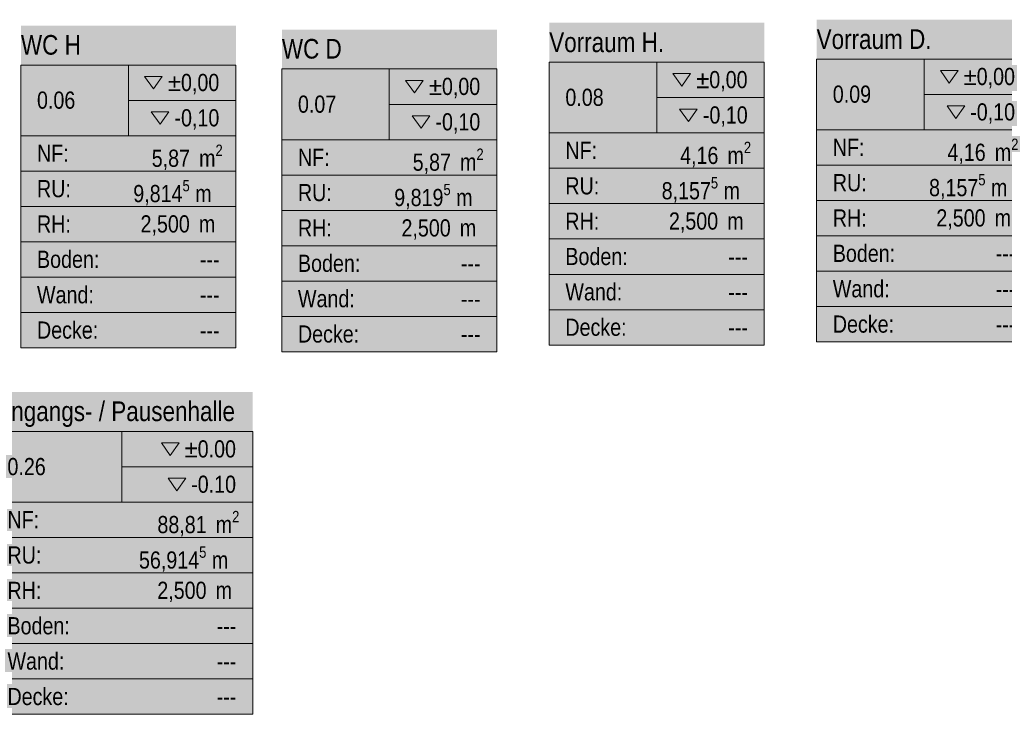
# Model space of a CAD drawing. Header units: metres. Extents: x -89 to 754, y -195 to 69.
# Tile 297 of 327: x 31 to 41, y 62 to 69. Entities that reach past the tile are written whole.
import ezdxf
from ezdxf.enums import TextEntityAlignment as Align

# ---------------------------------------------------------------- set-up
doc = ezdxf.new("R2010")
doc.units = ezdxf.units.M
doc.header["$MEASUREMENT"] = 0
doc.layers.add('80 Raum', color=7, linetype='Continuous')
doc.styles.add('ERSTELLTER_STIL_2', font='ARIALN.TTF')
doc.styles.add('ERSTELLTER_STIL_3', font='ARIALN.TTF')

# ---------------------------------------------------------------- blocks, each defined once
blk = doc.blocks.new('Vorraum D._0.09_14_1', base_point=(39.952, 67.339))
at = {"layer": '80 Raum', "linetype": 'Continuous', "lineweight": 0, "true_color": 0x2a303f}
blk.add_hatch(color=169, dxfattribs=at).paths.add_polyline_path([(38.856, 65.697), (41.048, 65.697), (41.048, 68.981), (38.856, 68.981)])
at = {"layer": '80 Raum', "linetype": 'Continuous', "lineweight": 0, "true_color": 0x000000}
blk.add_hatch(color=18, dxfattribs=at).paths.add_polyline_path([(40.185, 68.103), (40.275, 67.976), (40.365, 68.103)])
at = {"layer": '80 Raum', "color": 7, "linetype": 'Continuous', "lineweight": 9}
for p, q in [((41.048, 68.58), (38.856, 68.58)), ((38.856, 68.58), (38.856, 65.697)), ((38.856, 68.58), (41.048, 68.58)), ((38.856, 67.859), (38.856, 68.58)), ((39.952, 68.58), (39.952, 67.859)), ((41.048, 65.697), (41.048, 68.58)), ((41.048, 68.58), (41.048, 67.859)), ((39.952, 68.22), (41.048, 68.22)), ((41.048, 67.859), (38.856, 67.859)), ((38.856, 67.859), (41.048, 67.859)), ((38.856, 67.499), (38.856, 67.859)), ((41.048, 67.859), (41.048, 67.499)), ((41.048, 67.499), (38.856, 67.499)), ((38.856, 67.499), (41.048, 67.499)), ((38.856, 67.139), (38.856, 67.499)), ((41.048, 67.499), (41.048, 67.139)), ((41.048, 67.139), (38.856, 67.139)), ((38.856, 67.139), (41.048, 67.139)), ((38.856, 66.778), (38.856, 67.139)), ((41.048, 67.139), (41.048, 66.778)), ((41.048, 66.778), (38.856, 66.778)), ((38.856, 66.778), (41.048, 66.778)), ((38.856, 66.418), (38.856, 66.778)), ((41.048, 66.778), (41.048, 66.418)), ((41.048, 66.418), (38.856, 66.418)), ((38.856, 66.418), (41.048, 66.418)), ((38.856, 66.058), (38.856, 66.418)), ((41.048, 66.418), (41.048, 66.058)), ((41.048, 66.058), (38.856, 66.058)), ((38.856, 66.058), (41.048, 66.058)), ((38.856, 65.697), (38.856, 66.058)), ((41.048, 66.058), (41.048, 65.697)), ((38.856, 65.697), (41.048, 65.697)), ((41.048, 65.697), (38.856, 65.697))]:
    blk.add_line(p, q, dxfattribs=at)
at = {"layer": '80 Raum', "color": 7, "linetype": 'Continuous', "lineweight": 13, "flags": 128}
for points in [[(40.117, 68.463), (40.207, 68.336), (40.297, 68.463)], [(40.185, 68.103), (40.275, 67.976), (40.365, 68.103)]]:
    blk.add_lwpolyline(points, close=True, dxfattribs=at)
at = {"layer": '80 Raum', "color": 7, "lineweight": 9, "char_height": 0.175, "attachment_point": 1, "style": 'ERSTELLTER_STIL_3'}
for s, insert in [('\\A1;{\\pql;\\pt0,0.05;\\fArial Narrow|b0|i0|c0|p0;\\W1.000000;±0,00\\fArial Narrow|b0|i0|c0|p0;\\W1.000000;\\A1{\\H.66x;\\S^  ;}\\fArial Narrow|b0|i0|c0|p0;\\W1.000000;\\fArial Narrow|b0|i0|c0|p0;\\W1.000000;\\A1{\\H.66x;\\S^  ;}}', (40.353, 68.49)), ('\\A1;{\\pql;\\pt0,0.05;\\fArial Narrow|b0|i0|c0|p0;\\W1.000000;-0,10\\fArial Narrow|b0|i0|c0|p0;\\W1.000000;\\A1{\\H.66x;\\S^  ;}\\fArial Narrow|b0|i0|c0|p0;\\W1.000000;\\fArial Narrow|b0|i0|c0|p0;\\W1.000000;\\A1{\\H.66x;\\S^  ;}}', (40.421, 68.129)), ('\\A1;{\\pql;\\pt0,0.05;\\fArial Narrow|b0|i0|c0|p0;\\W1.000000;4,16\\fArial Narrow|b0|i0|c0|p0;\\W1.000000;\\A1{\\H.66x;\\S^  ;}\\fArial Narrow|b0|i0|c0|p0;\\W1.000000; m\\fArial Narrow|b0|i0|c0|p0;\\W1.000000;\\A1{\\H.66x;\\S2^  ;}}', (40.189, 67.769)), ('\\A1;{\\pql;\\pt0,0.05;\\fArial Narrow|b0|i0|c0|p0;\\W1.000000;8,157\\fArial Narrow|b0|i0|c0|p0;\\W1.000000;\\A1{\\H.66x;\\S5^  ;}\\fArial Narrow|b0|i0|c0|p0;\\W1.000000; m\\fArial Narrow|b0|i0|c0|p0;\\W1.000000;\\A1{\\H.66x;\\S^  ;}}', (40.002, 67.409)), ('\\A1;{\\pql;\\pt0,0.05;\\fArial Narrow|b0|i0|c0|p0;\\W1.000000;2,500\\fArial Narrow|b0|i0|c0|p0;\\W1.000000;\\A1{\\H.66x;\\S^  ;}\\fArial Narrow|b0|i0|c0|p0;\\W1.000000; m\\fArial Narrow|b0|i0|c0|p0;\\W1.000000;\\A1{\\H.66x;\\S^  ;}}', (40.076, 67.049))]:
    blk.add_mtext(s, dxfattribs=dict(at, insert=insert))
at = {"layer": '80 Raum', "color": 7, "lineweight": 9}
for tag, height, style, p in [('DUMMY_850', 0.2, 'ERSTELLTER_STIL_2', (40.883, 68.945)), ('ROOM_NAME', 0.2, 'ERSTELLTER_STIL_2', (38.856, 68.883)), ('ROOM_NUMBER', 0.175, 'ERSTELLTER_STIL_3', (39.021, 68.31)), ('measuredNetAreaCode', 0.175, 'ERSTELLTER_STIL_3', (39.021, 67.768)), ('perimeterCode', 0.175, 'ERSTELLTER_STIL_3', (39.021, 67.408)), ('ceilingHeightCode', 0.175, 'ERSTELLTER_STIL_3', (39.021, 67.048)), ('measuredAreaCode', 0.175, 'ERSTELLTER_STIL_3', (39.021, 66.688)), ('DUMMY_851_0', 0.175, 'ERSTELLTER_STIL_3', (40.681, 66.686)), ('DUMMY_852', 0.175, 'ERSTELLTER_STIL_3', (39.021, 66.327)), ('DUMMY_851_1', 0.175, 'ERSTELLTER_STIL_3', (40.681, 66.325)), ('DUMMY_853', 0.175, 'ERSTELLTER_STIL_3', (39.021, 65.967)), ('DUMMY_851_2', 0.175, 'ERSTELLTER_STIL_3', (40.681, 65.965))]:
    blk.add_attdef(tag, text='', height=height, dxfattribs=dict(at, style=style)).set_placement(p, align=Align.TOP_LEFT)
blk = doc.blocks.new('Vorraum H._0.08_15_1', base_point=(37.227, 67.308))
at = {"layer": '80 Raum', "linetype": 'Continuous', "lineweight": 0, "true_color": 0x2a303f}
blk.add_hatch(color=169, dxfattribs=at).paths.add_polyline_path([(36.131, 65.666), (38.323, 65.666), (38.323, 68.95), (36.131, 68.95)])
at = {"layer": '80 Raum', "linetype": 'Continuous', "lineweight": 0, "true_color": 0x000000}
blk.add_hatch(color=18, dxfattribs=at).paths.add_polyline_path([(37.46, 68.071), (37.55, 67.944), (37.64, 68.071)])
at = {"layer": '80 Raum', "color": 7, "linetype": 'Continuous', "lineweight": 9}
for p, q in [((38.323, 68.548), (36.131, 68.548)), ((36.131, 68.548), (36.131, 65.666)), ((36.131, 68.548), (38.323, 68.548)), ((36.131, 67.828), (36.131, 68.548)), ((37.227, 68.548), (37.227, 67.828)), ((38.323, 65.666), (38.323, 68.548)), ((38.323, 68.548), (38.323, 67.828)), ((37.227, 68.188), (38.323, 68.188)), ((38.323, 67.828), (36.131, 67.828)), ((36.131, 67.828), (38.323, 67.828)), ((36.131, 67.467), (36.131, 67.828)), ((38.323, 67.828), (38.323, 67.467)), ((38.323, 67.467), (36.131, 67.467)), ((36.131, 67.467), (38.323, 67.467)), ((36.131, 67.107), (36.131, 67.467)), ((38.323, 67.467), (38.323, 67.107)), ((38.323, 67.107), (36.131, 67.107)), ((36.131, 67.107), (38.323, 67.107)), ((36.131, 66.747), (36.131, 67.107)), ((38.323, 67.107), (38.323, 66.747)), ((38.323, 66.747), (36.131, 66.747)), ((36.131, 66.747), (38.323, 66.747)), ((36.131, 66.386), (36.131, 66.747)), ((38.323, 66.747), (38.323, 66.386)), ((38.323, 66.386), (36.131, 66.386)), ((36.131, 66.386), (38.323, 66.386)), ((36.131, 66.026), (36.131, 66.386)), ((38.323, 66.386), (38.323, 66.026)), ((38.323, 66.026), (36.131, 66.026)), ((36.131, 66.026), (38.323, 66.026)), ((36.131, 65.666), (36.131, 66.026)), ((38.323, 66.026), (38.323, 65.666)), ((36.131, 65.666), (38.323, 65.666)), ((38.323, 65.666), (36.131, 65.666))]:
    blk.add_line(p, q, dxfattribs=at)
at = {"layer": '80 Raum', "color": 7, "linetype": 'Continuous', "lineweight": 13, "flags": 128}
for points in [[(37.392, 68.432), (37.482, 68.304), (37.572, 68.432)], [(37.46, 68.071), (37.55, 67.944), (37.64, 68.071)]]:
    blk.add_lwpolyline(points, close=True, dxfattribs=at)
at = {"layer": '80 Raum', "color": 7, "lineweight": 9, "char_height": 0.175, "attachment_point": 1, "style": 'ERSTELLTER_STIL_3'}
for s, insert in [('\\A1;{\\pql;\\pt0,0.05;\\fArial Narrow|b0|i0|c0|p0;\\W1.000000;±0,00\\fArial Narrow|b0|i0|c0|p0;\\W1.000000;\\A1{\\H.66x;\\S^  ;}\\fArial Narrow|b0|i0|c0|p0;\\W1.000000;\\fArial Narrow|b0|i0|c0|p0;\\W1.000000;\\A1{\\H.66x;\\S^  ;}}', (37.628, 68.458)), ('\\A1;{\\pql;\\pt0,0.05;\\fArial Narrow|b0|i0|c0|p0;\\W1.000000;-0,10\\fArial Narrow|b0|i0|c0|p0;\\W1.000000;\\A1{\\H.66x;\\S^  ;}\\fArial Narrow|b0|i0|c0|p0;\\W1.000000;\\fArial Narrow|b0|i0|c0|p0;\\W1.000000;\\A1{\\H.66x;\\S^  ;}}', (37.697, 68.098)), ('\\A1;{\\pql;\\pt0,0.05;\\fArial Narrow|b0|i0|c0|p0;\\W1.000000;4,16\\fArial Narrow|b0|i0|c0|p0;\\W1.000000;\\A1{\\H.66x;\\S^  ;}\\fArial Narrow|b0|i0|c0|p0;\\W1.000000; m\\fArial Narrow|b0|i0|c0|p0;\\W1.000000;\\A1{\\H.66x;\\S2^  ;}}', (37.465, 67.737)), ('\\A1;{\\pql;\\pt0,0.05;\\fArial Narrow|b0|i0|c0|p0;\\W1.000000;8,157\\fArial Narrow|b0|i0|c0|p0;\\W1.000000;\\A1{\\H.66x;\\S5^  ;}\\fArial Narrow|b0|i0|c0|p0;\\W1.000000; m\\fArial Narrow|b0|i0|c0|p0;\\W1.000000;\\A1{\\H.66x;\\S^  ;}}', (37.277, 67.377)), ('\\A1;{\\pql;\\pt0,0.05;\\fArial Narrow|b0|i0|c0|p0;\\W1.000000;2,500\\fArial Narrow|b0|i0|c0|p0;\\W1.000000;\\A1{\\H.66x;\\S^  ;}\\fArial Narrow|b0|i0|c0|p0;\\W1.000000; m\\fArial Narrow|b0|i0|c0|p0;\\W1.000000;\\A1{\\H.66x;\\S^  ;}}', (37.351, 67.017))]:
    blk.add_mtext(s, dxfattribs=dict(at, insert=insert))
at = {"layer": '80 Raum', "color": 7, "lineweight": 9}
for tag, height, style, p in [('ROOM_NAME', 0.2, 'ERSTELLTER_STIL_2', (36.131, 68.851)), ('DUMMY_850', 0.2, 'ERSTELLTER_STIL_2', (38.158, 68.914)), ('ROOM_NUMBER', 0.175, 'ERSTELLTER_STIL_3', (36.296, 68.278)), ('measuredNetAreaCode', 0.175, 'ERSTELLTER_STIL_3', (36.296, 67.737)), ('perimeterCode', 0.175, 'ERSTELLTER_STIL_3', (36.296, 67.376)), ('ceilingHeightCode', 0.175, 'ERSTELLTER_STIL_3', (36.296, 67.016)), ('measuredAreaCode', 0.175, 'ERSTELLTER_STIL_3', (36.296, 66.656)), ('DUMMY_851_0', 0.175, 'ERSTELLTER_STIL_3', (37.956, 66.654)), ('DUMMY_852', 0.175, 'ERSTELLTER_STIL_3', (36.296, 66.296)), ('DUMMY_851_1', 0.175, 'ERSTELLTER_STIL_3', (37.956, 66.294)), ('DUMMY_853', 0.175, 'ERSTELLTER_STIL_3', (36.296, 65.935)), ('DUMMY_851_2', 0.175, 'ERSTELLTER_STIL_3', (37.956, 65.933))]:
    blk.add_attdef(tag, text='', height=height, dxfattribs=dict(at, style=style)).set_placement(p, align=Align.TOP_LEFT)
blk = doc.blocks.new('WC H_0.06_16_1', base_point=(31.844, 67.279))
at = {"layer": '80 Raum', "linetype": 'Continuous', "lineweight": 0, "true_color": 0x2a303f}
blk.add_hatch(color=169, dxfattribs=at).paths.add_polyline_path([(30.748, 65.637), (32.939, 65.637), (32.939, 68.92), (30.748, 68.92)])
at = {"layer": '80 Raum', "linetype": 'Continuous', "lineweight": 0, "true_color": 0x000000}
blk.add_hatch(color=18, dxfattribs=at).paths.add_polyline_path([(32.076, 68.042), (32.167, 67.915), (32.257, 68.042)])
at = {"layer": '80 Raum', "color": 7, "linetype": 'Continuous', "lineweight": 9}
for p, q in [((32.939, 68.519), (30.748, 68.519)), ((30.748, 68.519), (30.748, 65.637)), ((30.748, 68.519), (32.939, 68.519)), ((30.748, 67.798), (30.748, 68.519)), ((31.844, 68.519), (31.844, 67.798)), ((32.939, 65.637), (32.939, 68.519)), ((32.939, 68.519), (32.939, 67.798)), ((31.844, 68.159), (32.939, 68.159)), ((32.939, 67.798), (30.748, 67.798)), ((30.748, 67.798), (32.939, 67.798)), ((30.748, 67.438), (30.748, 67.798)), ((32.939, 67.798), (32.939, 67.438)), ((32.939, 67.438), (30.748, 67.438)), ((30.748, 67.438), (32.939, 67.438)), ((30.748, 67.078), (30.748, 67.438)), ((32.939, 67.438), (32.939, 67.078)), ((32.939, 67.078), (30.748, 67.078)), ((30.748, 67.078), (32.939, 67.078)), ((30.748, 66.718), (30.748, 67.078)), ((32.939, 67.078), (32.939, 66.718)), ((32.939, 66.718), (30.748, 66.718)), ((30.748, 66.718), (32.939, 66.718)), ((30.748, 66.357), (30.748, 66.718)), ((32.939, 66.718), (32.939, 66.357)), ((32.939, 66.357), (30.748, 66.357)), ((30.748, 66.357), (32.939, 66.357)), ((30.748, 65.997), (30.748, 66.357)), ((32.939, 66.357), (32.939, 65.997)), ((32.939, 65.997), (30.748, 65.997)), ((30.748, 65.997), (32.939, 65.997)), ((30.748, 65.637), (30.748, 65.997)), ((32.939, 65.997), (32.939, 65.637)), ((30.748, 65.637), (32.939, 65.637)), ((32.939, 65.637), (30.748, 65.637))]:
    blk.add_line(p, q, dxfattribs=at)
at = {"layer": '80 Raum', "color": 7, "linetype": 'Continuous', "lineweight": 13, "flags": 128}
for points in [[(32.008, 68.403), (32.098, 68.275), (32.188, 68.403)], [(32.076, 68.042), (32.167, 67.915), (32.257, 68.042)]]:
    blk.add_lwpolyline(points, close=True, dxfattribs=at)
at = {"layer": '80 Raum', "color": 7, "lineweight": 9, "char_height": 0.175, "attachment_point": 1, "style": 'ERSTELLTER_STIL_3'}
for s, insert in [('\\A1;{\\pql;\\pt0,0.05;\\fArial Narrow|b0|i0|c0|p0;\\W1.000000;±0,00\\fArial Narrow|b0|i0|c0|p0;\\W1.000000;\\A1{\\H.66x;\\S^  ;}\\fArial Narrow|b0|i0|c0|p0;\\W1.000000;\\fArial Narrow|b0|i0|c0|p0;\\W1.000000;\\A1{\\H.66x;\\S^  ;}}', (32.245, 68.429)), ('\\A1;{\\pql;\\pt0,0.05;\\fArial Narrow|b0|i0|c0|p0;\\W1.000000;-0,10\\fArial Narrow|b0|i0|c0|p0;\\W1.000000;\\A1{\\H.66x;\\S^  ;}\\fArial Narrow|b0|i0|c0|p0;\\W1.000000;\\fArial Narrow|b0|i0|c0|p0;\\W1.000000;\\A1{\\H.66x;\\S^  ;}}', (32.313, 68.069)), ('\\A1;{\\pql;\\pt0,0.05;\\fArial Narrow|b0|i0|c0|p0;\\W1.000000;5,87\\fArial Narrow|b0|i0|c0|p0;\\W1.000000;\\A1{\\H.66x;\\S^  ;}\\fArial Narrow|b0|i0|c0|p0;\\W1.000000; m\\fArial Narrow|b0|i0|c0|p0;\\W1.000000;\\A1{\\H.66x;\\S2^  ;}}', (32.081, 67.708)), ('\\A1;{\\pql;\\pt0,0.05;\\fArial Narrow|b0|i0|c0|p0;\\W1.000000;9,814\\fArial Narrow|b0|i0|c0|p0;\\W1.000000;\\A1{\\H.66x;\\S5^  ;}\\fArial Narrow|b0|i0|c0|p0;\\W1.000000; m\\fArial Narrow|b0|i0|c0|p0;\\W1.000000;\\A1{\\H.66x;\\S^  ;}}', (31.893, 67.348)), ('\\A1;{\\pql;\\pt0,0.05;\\fArial Narrow|b0|i0|c0|p0;\\W1.000000;2,500\\fArial Narrow|b0|i0|c0|p0;\\W1.000000;\\A1{\\H.66x;\\S^  ;}\\fArial Narrow|b0|i0|c0|p0;\\W1.000000; m\\fArial Narrow|b0|i0|c0|p0;\\W1.000000;\\A1{\\H.66x;\\S^  ;}}', (31.967, 66.988))]:
    blk.add_mtext(s, dxfattribs=dict(at, insert=insert))
at = {"layer": '80 Raum', "color": 7, "lineweight": 9}
for tag, height, style, p in [('ROOM_NAME', 0.2, 'ERSTELLTER_STIL_2', (30.748, 68.825)), ('DUMMY_850', 0.2, 'ERSTELLTER_STIL_2', (32.775, 68.884)), ('ROOM_NUMBER', 0.175, 'ERSTELLTER_STIL_3', (30.912, 68.249)), ('measuredNetAreaCode', 0.175, 'ERSTELLTER_STIL_3', (30.912, 67.708)), ('perimeterCode', 0.175, 'ERSTELLTER_STIL_3', (30.912, 67.347)), ('ceilingHeightCode', 0.175, 'ERSTELLTER_STIL_3', (30.912, 66.987)), ('measuredAreaCode', 0.175, 'ERSTELLTER_STIL_3', (30.912, 66.627)), ('DUMMY_851_0', 0.175, 'ERSTELLTER_STIL_3', (32.572, 66.625)), ('DUMMY_852', 0.175, 'ERSTELLTER_STIL_3', (30.912, 66.266)), ('DUMMY_851_1', 0.175, 'ERSTELLTER_STIL_3', (32.572, 66.265)), ('DUMMY_853', 0.175, 'ERSTELLTER_STIL_3', (30.912, 65.906)), ('DUMMY_851_2', 0.175, 'ERSTELLTER_STIL_3', (32.572, 65.904))]:
    blk.add_attdef(tag, text='', height=height, dxfattribs=dict(at, style=style)).set_placement(p, align=Align.TOP_LEFT)
blk = doc.blocks.new('WC D_0.07_17_1', base_point=(34.502, 67.238))
at = {"layer": '80 Raum', "linetype": 'Continuous', "lineweight": 0, "true_color": 0x2a303f}
blk.add_hatch(color=169, dxfattribs=at).paths.add_polyline_path([(33.407, 65.596), (35.598, 65.596), (35.598, 68.88), (33.407, 68.88)])
at = {"layer": '80 Raum', "linetype": 'Continuous', "lineweight": 0, "true_color": 0x000000}
blk.add_hatch(color=18, dxfattribs=at).paths.add_polyline_path([(34.735, 68.002), (34.825, 67.875), (34.915, 68.002)])
at = {"layer": '80 Raum', "color": 7, "linetype": 'Continuous', "lineweight": 9}
for p, q in [((35.598, 68.479), (33.407, 68.479)), ((33.407, 68.479), (33.407, 65.596)), ((33.407, 68.479), (35.598, 68.479)), ((33.407, 67.758), (33.407, 68.479)), ((34.502, 68.479), (34.502, 67.758)), ((35.598, 65.596), (35.598, 68.479)), ((35.598, 68.479), (35.598, 67.758)), ((34.502, 68.118), (35.598, 68.118)), ((35.598, 67.758), (33.407, 67.758)), ((33.407, 67.758), (35.598, 67.758)), ((33.407, 67.398), (33.407, 67.758)), ((35.598, 67.758), (35.598, 67.398)), ((35.598, 67.398), (33.407, 67.398)), ((33.407, 67.398), (35.598, 67.398)), ((33.407, 67.037), (33.407, 67.398)), ((35.598, 67.398), (35.598, 67.037)), ((35.598, 67.037), (33.407, 67.037)), ((33.407, 67.037), (35.598, 67.037)), ((33.407, 66.677), (33.407, 67.037)), ((35.598, 67.037), (35.598, 66.677)), ((35.598, 66.677), (33.407, 66.677)), ((33.407, 66.677), (35.598, 66.677)), ((33.407, 66.317), (33.407, 66.677)), ((35.598, 66.677), (35.598, 66.317)), ((35.598, 66.317), (33.407, 66.317)), ((33.407, 66.317), (35.598, 66.317)), ((33.407, 65.957), (33.407, 66.317)), ((35.598, 66.317), (35.598, 65.957)), ((35.598, 65.957), (33.407, 65.957)), ((33.407, 65.957), (35.598, 65.957)), ((33.407, 65.596), (33.407, 65.957)), ((35.598, 65.957), (35.598, 65.596)), ((33.407, 65.596), (35.598, 65.596)), ((35.598, 65.596), (33.407, 65.596))]:
    blk.add_line(p, q, dxfattribs=at)
at = {"layer": '80 Raum', "color": 7, "linetype": 'Continuous', "lineweight": 13, "flags": 128}
for points in [[(34.667, 68.362), (34.757, 68.235), (34.847, 68.362)], [(34.735, 68.002), (34.825, 67.875), (34.915, 68.002)]]:
    blk.add_lwpolyline(points, close=True, dxfattribs=at)
at = {"layer": '80 Raum', "color": 7, "lineweight": 9, "char_height": 0.175, "attachment_point": 1, "style": 'ERSTELLTER_STIL_3'}
for s, insert in [('\\A1;{\\pql;\\pt0,0.05;\\fArial Narrow|b0|i0|c0|p0;\\W1.000000;±0,00\\fArial Narrow|b0|i0|c0|p0;\\W1.000000;\\A1{\\H.66x;\\S^  ;}\\fArial Narrow|b0|i0|c0|p0;\\W1.000000;\\fArial Narrow|b0|i0|c0|p0;\\W1.000000;\\A1{\\H.66x;\\S^  ;}}', (34.904, 68.389)), ('\\A1;{\\pql;\\pt0,0.05;\\fArial Narrow|b0|i0|c0|p0;\\W1.000000;-0,10\\fArial Narrow|b0|i0|c0|p0;\\W1.000000;\\A1{\\H.66x;\\S^  ;}\\fArial Narrow|b0|i0|c0|p0;\\W1.000000;\\fArial Narrow|b0|i0|c0|p0;\\W1.000000;\\A1{\\H.66x;\\S^  ;}}', (34.972, 68.028)), ('\\A1;{\\pql;\\pt0,0.05;\\fArial Narrow|b0|i0|c0|p0;\\W1.000000;5,87\\fArial Narrow|b0|i0|c0|p0;\\W1.000000;\\A1{\\H.66x;\\S^  ;}\\fArial Narrow|b0|i0|c0|p0;\\W1.000000; m\\fArial Narrow|b0|i0|c0|p0;\\W1.000000;\\A1{\\H.66x;\\S2^  ;}}', (34.74, 67.668)), ('\\A1;{\\pql;\\pt0,0.05;\\fArial Narrow|b0|i0|c0|p0;\\W1.000000;9,819\\fArial Narrow|b0|i0|c0|p0;\\W1.000000;\\A1{\\H.66x;\\S5^  ;}\\fArial Narrow|b0|i0|c0|p0;\\W1.000000; m\\fArial Narrow|b0|i0|c0|p0;\\W1.000000;\\A1{\\H.66x;\\S^  ;}}', (34.552, 67.308)), ('\\A1;{\\pql;\\pt0,0.05;\\fArial Narrow|b0|i0|c0|p0;\\W1.000000;2,500\\fArial Narrow|b0|i0|c0|p0;\\W1.000000;\\A1{\\H.66x;\\S^  ;}\\fArial Narrow|b0|i0|c0|p0;\\W1.000000; m\\fArial Narrow|b0|i0|c0|p0;\\W1.000000;\\A1{\\H.66x;\\S^  ;}}', (34.626, 66.947))]:
    blk.add_mtext(s, dxfattribs=dict(at, insert=insert))
at = {"layer": '80 Raum', "color": 7, "lineweight": 9}
for tag, height, style, p in [('DUMMY_850', 0.2, 'ERSTELLTER_STIL_2', (35.434, 68.844)), ('ROOM_NAME', 0.2, 'ERSTELLTER_STIL_2', (33.407, 68.785)), ('ROOM_NUMBER', 0.175, 'ERSTELLTER_STIL_3', (33.571, 68.208)), ('measuredNetAreaCode', 0.175, 'ERSTELLTER_STIL_3', (33.571, 67.667)), ('perimeterCode', 0.175, 'ERSTELLTER_STIL_3', (33.571, 67.307)), ('ceilingHeightCode', 0.175, 'ERSTELLTER_STIL_3', (33.571, 66.947)), ('measuredAreaCode', 0.175, 'ERSTELLTER_STIL_3', (33.571, 66.586)), ('DUMMY_851_0', 0.175, 'ERSTELLTER_STIL_3', (35.231, 66.585)), ('DUMMY_852', 0.175, 'ERSTELLTER_STIL_3', (33.571, 66.226)), ('DUMMY_851_1', 0.175, 'ERSTELLTER_STIL_3', (35.231, 66.224)), ('DUMMY_853', 0.175, 'ERSTELLTER_STIL_3', (33.571, 65.866)), ('DUMMY_851_2', 0.175, 'ERSTELLTER_STIL_3', (35.231, 65.864))]:
    blk.add_attdef(tag, text='', height=height, dxfattribs=dict(at, style=style)).set_placement(p, align=Align.TOP_LEFT)
blk = doc.blocks.new('Eingangs- _ Pausenhalle_0.26_26_1', base_point=(31.778, 63.545))
at = {"layer": '80 Raum', "linetype": 'Continuous', "lineweight": 0, "true_color": 0x2a303f}
blk.add_hatch(color=169, dxfattribs=at).paths.add_polyline_path([(30.446, 61.903), (33.11, 61.903), (33.11, 65.187), (30.446, 65.187)])
at = {"layer": '80 Raum', "linetype": 'Continuous', "lineweight": 0, "true_color": 0x000000}
blk.add_hatch(color=18, dxfattribs=at).paths.add_polyline_path([(32.247, 64.308), (32.337, 64.181), (32.427, 64.308)])
at = {"layer": '80 Raum', "color": 7, "linetype": 'Continuous', "lineweight": 9}
for p, q in [((33.11, 64.785), (30.446, 64.785)), ((30.446, 64.785), (30.446, 61.903)), ((30.446, 64.785), (33.11, 64.785)), ((30.446, 64.065), (30.446, 64.785)), ((31.778, 64.785), (31.778, 64.065)), ((33.11, 61.903), (33.11, 64.785)), ((33.11, 64.785), (33.11, 64.065)), ((31.778, 64.425), (33.11, 64.425)), ((33.11, 64.065), (30.446, 64.065)), ((30.446, 64.065), (33.11, 64.065)), ((30.446, 63.704), (30.446, 64.065)), ((33.11, 64.065), (33.11, 63.704)), ((33.11, 63.704), (30.446, 63.704)), ((30.446, 63.704), (33.11, 63.704)), ((30.446, 63.344), (30.446, 63.704)), ((33.11, 63.704), (33.11, 63.344)), ((33.11, 63.344), (30.446, 63.344)), ((30.446, 63.344), (33.11, 63.344)), ((30.446, 62.984), (30.446, 63.344)), ((33.11, 63.344), (33.11, 62.984)), ((33.11, 62.984), (30.446, 62.984)), ((30.446, 62.984), (33.11, 62.984)), ((30.446, 62.623), (30.446, 62.984)), ((33.11, 62.984), (33.11, 62.623)), ((33.11, 62.623), (30.446, 62.623)), ((30.446, 62.623), (33.11, 62.623)), ((30.446, 62.263), (30.446, 62.623)), ((33.11, 62.623), (33.11, 62.263)), ((33.11, 62.263), (30.446, 62.263)), ((30.446, 62.263), (33.11, 62.263)), ((30.446, 61.903), (30.446, 62.263)), ((33.11, 62.263), (33.11, 61.903)), ((30.446, 61.903), (33.11, 61.903)), ((33.11, 61.903), (30.446, 61.903))]:
    blk.add_line(p, q, dxfattribs=at)
at = {"layer": '80 Raum', "color": 7, "linetype": 'Continuous', "lineweight": 13, "flags": 128}
for points in [[(32.179, 64.669), (32.269, 64.541), (32.359, 64.669)], [(32.247, 64.308), (32.337, 64.181), (32.427, 64.308)]]:
    blk.add_lwpolyline(points, close=True, dxfattribs=at)
at = {"layer": '80 Raum', "color": 7, "lineweight": 9, "char_height": 0.175, "attachment_point": 1, "style": 'ERSTELLTER_STIL_3'}
for s, insert in [('\\A1;{\\pql;\\pt0,0.05;\\fArial Narrow|b0|i0|c0|p0;\\W1.000000;±0.00\\fArial Narrow|b0|i0|c0|p0;\\W1.000000;\\A1{\\H.66x;\\S^  ;}\\fArial Narrow|b0|i0|c0|p0;\\W1.000000;\\fArial Narrow|b0|i0|c0|p0;\\W1.000000;\\A1{\\H.66x;\\S^  ;}}', (32.415, 64.695)), ('\\A1;{\\pql;\\pt0,0.05;\\fArial Narrow|b0|i0|c0|p0;\\W1.000000;-0.10\\fArial Narrow|b0|i0|c0|p0;\\W1.000000;\\A1{\\H.66x;\\S^  ;}\\fArial Narrow|b0|i0|c0|p0;\\W1.000000;\\fArial Narrow|b0|i0|c0|p0;\\W1.000000;\\A1{\\H.66x;\\S^  ;}}', (32.483, 64.335)), ('\\A1;{\\pql;\\pt0,0.05;\\fArial Narrow|b0|i0|c0|p0;\\W1.000000;88,81\\fArial Narrow|b0|i0|c0|p0;\\W1.000000;\\A1{\\H.66x;\\S^  ;}\\fArial Narrow|b0|i0|c0|p0;\\W1.000000; m\\fArial Narrow|b0|i0|c0|p0;\\W1.000000;\\A1{\\H.66x;\\S2^  ;}}', (32.139, 63.975)), ('\\A1;{\\pql;\\pt0,0.05;\\fArial Narrow|b0|i0|c0|p0;\\W1.000000;56,914\\fArial Narrow|b0|i0|c0|p0;\\W1.000000;\\A1{\\H.66x;\\S5^  ;}\\fArial Narrow|b0|i0|c0|p0;\\W1.000000; m\\fArial Narrow|b0|i0|c0|p0;\\W1.000000;\\A1{\\H.66x;\\S^  ;}}', (31.951, 63.614)), ('\\A1;{\\pql;\\pt0,0.05;\\fArial Narrow|b0|i0|c0|p0;\\W1.000000;2,500\\fArial Narrow|b0|i0|c0|p0;\\W1.000000;\\A1{\\H.66x;\\S^  ;}\\fArial Narrow|b0|i0|c0|p0;\\W1.000000; m\\fArial Narrow|b0|i0|c0|p0;\\W1.000000;\\A1{\\H.66x;\\S^  ;}}', (32.138, 63.254))]:
    blk.add_mtext(s, dxfattribs=dict(at, insert=insert))
at = {"layer": '80 Raum', "color": 7, "lineweight": 9}
for tag, height, style, p in [('DUMMY_850', 0.2, 'ERSTELLTER_STIL_2', (32.945, 65.151)), ('ROOM_NAME', 0.2, 'ERSTELLTER_STIL_2', (30.446, 65.091)), ('ROOM_NUMBER', 0.175, 'ERSTELLTER_STIL_3', (30.611, 64.515)), ('measuredNetAreaCode', 0.175, 'ERSTELLTER_STIL_3', (30.611, 63.974)), ('perimeterCode', 0.175, 'ERSTELLTER_STIL_3', (30.611, 63.614)), ('ceilingHeightCode', 0.175, 'ERSTELLTER_STIL_3', (30.611, 63.253)), ('measuredAreaCode', 0.175, 'ERSTELLTER_STIL_3', (30.611, 62.893)), ('DUMMY_851_0', 0.175, 'ERSTELLTER_STIL_3', (32.743, 62.891)), ('DUMMY_852', 0.175, 'ERSTELLTER_STIL_3', (30.611, 62.533)), ('DUMMY_851_1', 0.175, 'ERSTELLTER_STIL_3', (32.743, 62.531)), ('DUMMY_853', 0.175, 'ERSTELLTER_STIL_3', (30.611, 62.172)), ('DUMMY_851_2', 0.175, 'ERSTELLTER_STIL_3', (32.743, 62.17))]:
    blk.add_attdef(tag, text='', height=height, dxfattribs=dict(at, style=style)).set_placement(p, align=Align.TOP_LEFT)

msp = doc.modelspace()

# ---------------------------------------------------------------- block references
at = {"layer": '80 Raum', "color": 7, "linetype": 'Continuous', "lineweight": 13}
ref = msp.add_blockref('Vorraum H._0.08_15_1', (37.227, 67.308), dxfattribs=at)
ref.add_attrib('ROOM_NAME', 'Vorraum H.', dxfattribs={"color": 7, "lineweight": 9, "height": 0.2, "style": 'ERSTELLTER_STIL_2'}).set_placement((36.131, 68.851), align=Align.TOP_LEFT)
ref.add_attrib('ROOM_NUMBER', '0.08', dxfattribs={"color": 7, "lineweight": 9, "height": 0.175, "style": 'ERSTELLTER_STIL_3'}).set_placement((36.296, 68.278), align=Align.TOP_LEFT)
ref.add_attrib('measuredAreaCode', 'Boden: ', dxfattribs={"color": 7, "lineweight": 9, "height": 0.175, "style": 'ERSTELLTER_STIL_3'}).set_placement((36.296, 66.656), align=Align.TOP_LEFT)
ref.add_attrib('measuredNetAreaCode', 'NF: ', dxfattribs={"color": 7, "lineweight": 9, "height": 0.175, "style": 'ERSTELLTER_STIL_3'}).set_placement((36.296, 67.737), align=Align.TOP_LEFT)
ref.add_attrib('perimeterCode', 'RU: ', dxfattribs={"color": 7, "lineweight": 9, "height": 0.175, "style": 'ERSTELLTER_STIL_3'}).set_placement((36.296, 67.376), align=Align.TOP_LEFT)
ref.add_attrib('ceilingHeightCode', 'RH: ', dxfattribs={"color": 7, "lineweight": 9, "height": 0.175, "style": 'ERSTELLTER_STIL_3'}).set_placement((36.296, 67.016), align=Align.TOP_LEFT)
ref.add_attrib('DUMMY_851', '---', dxfattribs={"color": 7, "lineweight": 9, "height": 0.175, "style": 'ERSTELLTER_STIL_3'}).set_placement((37.956, 66.654), align=Align.TOP_LEFT)
ref.add_attrib('DUMMY_851_1', '---', dxfattribs={"color": 7, "lineweight": 9, "height": 0.175, "style": 'ERSTELLTER_STIL_3'}).set_placement((37.956, 66.294), align=Align.TOP_LEFT)
ref.add_attrib('DUMMY_851_2', '---', dxfattribs={"color": 7, "lineweight": 9, "height": 0.175, "style": 'ERSTELLTER_STIL_3'}).set_placement((37.956, 65.933), align=Align.TOP_LEFT)
ref.add_attrib('DUMMY_852', 'Wand: ', dxfattribs={"color": 7, "lineweight": 9, "height": 0.175, "style": 'ERSTELLTER_STIL_3'}).set_placement((36.296, 66.296), align=Align.TOP_LEFT)
ref.add_attrib('DUMMY_853', 'Decke: ', dxfattribs={"color": 7, "lineweight": 9, "height": 0.175, "style": 'ERSTELLTER_STIL_3'}).set_placement((36.296, 65.935), align=Align.TOP_LEFT)
ref = msp.add_blockref('Vorraum D._0.09_14_1', (39.952, 67.339), dxfattribs=at)
ref.add_attrib('ROOM_NAME', 'Vorraum D.', dxfattribs={"color": 7, "lineweight": 9, "height": 0.2, "style": 'ERSTELLTER_STIL_2'}).set_placement((38.856, 68.883), align=Align.TOP_LEFT)
ref.add_attrib('ROOM_NUMBER', '0.09', dxfattribs={"color": 7, "lineweight": 9, "height": 0.175, "style": 'ERSTELLTER_STIL_3'}).set_placement((39.021, 68.31), align=Align.TOP_LEFT)
ref.add_attrib('measuredAreaCode', 'Boden: ', dxfattribs={"color": 7, "lineweight": 9, "height": 0.175, "style": 'ERSTELLTER_STIL_3'}).set_placement((39.021, 66.688), align=Align.TOP_LEFT)
ref.add_attrib('measuredNetAreaCode', 'NF: ', dxfattribs={"color": 7, "lineweight": 9, "height": 0.175, "style": 'ERSTELLTER_STIL_3'}).set_placement((39.021, 67.768), align=Align.TOP_LEFT)
ref.add_attrib('perimeterCode', 'RU: ', dxfattribs={"color": 7, "lineweight": 9, "height": 0.175, "style": 'ERSTELLTER_STIL_3'}).set_placement((39.021, 67.408), align=Align.TOP_LEFT)
ref.add_attrib('ceilingHeightCode', 'RH: ', dxfattribs={"color": 7, "lineweight": 9, "height": 0.175, "style": 'ERSTELLTER_STIL_3'}).set_placement((39.021, 67.048), align=Align.TOP_LEFT)
ref.add_attrib('DUMMY_851', '---', dxfattribs={"color": 7, "lineweight": 9, "height": 0.175, "style": 'ERSTELLTER_STIL_3'}).set_placement((40.681, 66.686), align=Align.TOP_LEFT)
ref.add_attrib('DUMMY_851_1', '---', dxfattribs={"color": 7, "lineweight": 9, "height": 0.175, "style": 'ERSTELLTER_STIL_3'}).set_placement((40.681, 66.325), align=Align.TOP_LEFT)
ref.add_attrib('DUMMY_851_2', '---', dxfattribs={"color": 7, "lineweight": 9, "height": 0.175, "style": 'ERSTELLTER_STIL_3'}).set_placement((40.681, 65.965), align=Align.TOP_LEFT)
ref.add_attrib('DUMMY_852', 'Wand: ', dxfattribs={"color": 7, "lineweight": 9, "height": 0.175, "style": 'ERSTELLTER_STIL_3'}).set_placement((39.021, 66.327), align=Align.TOP_LEFT)
ref.add_attrib('DUMMY_853', 'Decke: ', dxfattribs={"color": 7, "lineweight": 9, "height": 0.175, "style": 'ERSTELLTER_STIL_3'}).set_placement((39.021, 65.967), align=Align.TOP_LEFT)
ref = msp.add_blockref('WC H_0.06_16_1', (31.844, 67.279), dxfattribs=at)
ref.add_attrib('ROOM_NAME', 'WC H', dxfattribs={"color": 7, "lineweight": 9, "height": 0.2, "style": 'ERSTELLTER_STIL_2'}).set_placement((30.748, 68.825), align=Align.TOP_LEFT)
ref.add_attrib('ROOM_NUMBER', '0.06', dxfattribs={"color": 7, "lineweight": 9, "height": 0.175, "style": 'ERSTELLTER_STIL_3'}).set_placement((30.912, 68.249), align=Align.TOP_LEFT)
ref.add_attrib('measuredAreaCode', 'Boden: ', dxfattribs={"color": 7, "lineweight": 9, "height": 0.175, "style": 'ERSTELLTER_STIL_3'}).set_placement((30.912, 66.627), align=Align.TOP_LEFT)
ref.add_attrib('measuredNetAreaCode', 'NF: ', dxfattribs={"color": 7, "lineweight": 9, "height": 0.175, "style": 'ERSTELLTER_STIL_3'}).set_placement((30.912, 67.708), align=Align.TOP_LEFT)
ref.add_attrib('perimeterCode', 'RU: ', dxfattribs={"color": 7, "lineweight": 9, "height": 0.175, "style": 'ERSTELLTER_STIL_3'}).set_placement((30.912, 67.347), align=Align.TOP_LEFT)
ref.add_attrib('ceilingHeightCode', 'RH: ', dxfattribs={"color": 7, "lineweight": 9, "height": 0.175, "style": 'ERSTELLTER_STIL_3'}).set_placement((30.912, 66.987), align=Align.TOP_LEFT)
ref.add_attrib('DUMMY_851', '---', dxfattribs={"color": 7, "lineweight": 9, "height": 0.175, "style": 'ERSTELLTER_STIL_3'}).set_placement((32.572, 66.625), align=Align.TOP_LEFT)
ref.add_attrib('DUMMY_851_1', '---', dxfattribs={"color": 7, "lineweight": 9, "height": 0.175, "style": 'ERSTELLTER_STIL_3'}).set_placement((32.572, 66.265), align=Align.TOP_LEFT)
ref.add_attrib('DUMMY_851_2', '---', dxfattribs={"color": 7, "lineweight": 9, "height": 0.175, "style": 'ERSTELLTER_STIL_3'}).set_placement((32.572, 65.904), align=Align.TOP_LEFT)
ref.add_attrib('DUMMY_852', 'Wand: ', dxfattribs={"color": 7, "lineweight": 9, "height": 0.175, "style": 'ERSTELLTER_STIL_3'}).set_placement((30.912, 66.266), align=Align.TOP_LEFT)
ref.add_attrib('DUMMY_853', 'Decke: ', dxfattribs={"color": 7, "lineweight": 9, "height": 0.175, "style": 'ERSTELLTER_STIL_3'}).set_placement((30.912, 65.906), align=Align.TOP_LEFT)
ref = msp.add_blockref('WC D_0.07_17_1', (34.502, 67.238), dxfattribs=at)
ref.add_attrib('ROOM_NAME', 'WC D', dxfattribs={"color": 7, "lineweight": 9, "height": 0.2, "style": 'ERSTELLTER_STIL_2'}).set_placement((33.407, 68.785), align=Align.TOP_LEFT)
ref.add_attrib('ROOM_NUMBER', '0.07', dxfattribs={"color": 7, "lineweight": 9, "height": 0.175, "style": 'ERSTELLTER_STIL_3'}).set_placement((33.571, 68.208), align=Align.TOP_LEFT)
ref.add_attrib('measuredAreaCode', 'Boden: ', dxfattribs={"color": 7, "lineweight": 9, "height": 0.175, "style": 'ERSTELLTER_STIL_3'}).set_placement((33.571, 66.586), align=Align.TOP_LEFT)
ref.add_attrib('measuredNetAreaCode', 'NF: ', dxfattribs={"color": 7, "lineweight": 9, "height": 0.175, "style": 'ERSTELLTER_STIL_3'}).set_placement((33.571, 67.667), align=Align.TOP_LEFT)
ref.add_attrib('perimeterCode', 'RU: ', dxfattribs={"color": 7, "lineweight": 9, "height": 0.175, "style": 'ERSTELLTER_STIL_3'}).set_placement((33.571, 67.307), align=Align.TOP_LEFT)
ref.add_attrib('ceilingHeightCode', 'RH: ', dxfattribs={"color": 7, "lineweight": 9, "height": 0.175, "style": 'ERSTELLTER_STIL_3'}).set_placement((33.571, 66.947), align=Align.TOP_LEFT)
ref.add_attrib('DUMMY_851', '---', dxfattribs={"color": 7, "lineweight": 9, "height": 0.175, "style": 'ERSTELLTER_STIL_3'}).set_placement((35.231, 66.585), align=Align.TOP_LEFT)
ref.add_attrib('DUMMY_851_1', '---', dxfattribs={"color": 7, "lineweight": 9, "height": 0.175, "style": 'ERSTELLTER_STIL_3'}).set_placement((35.231, 66.224), align=Align.TOP_LEFT)
ref.add_attrib('DUMMY_851_2', '---', dxfattribs={"color": 7, "lineweight": 9, "height": 0.175, "style": 'ERSTELLTER_STIL_3'}).set_placement((35.231, 65.864), align=Align.TOP_LEFT)
ref.add_attrib('DUMMY_852', 'Wand: ', dxfattribs={"color": 7, "lineweight": 9, "height": 0.175, "style": 'ERSTELLTER_STIL_3'}).set_placement((33.571, 66.226), align=Align.TOP_LEFT)
ref.add_attrib('DUMMY_853', 'Decke: ', dxfattribs={"color": 7, "lineweight": 9, "height": 0.175, "style": 'ERSTELLTER_STIL_3'}).set_placement((33.571, 65.866), align=Align.TOP_LEFT)
ref = msp.add_blockref('Eingangs- _ Pausenhalle_0.26_26_1', (31.778, 63.545), dxfattribs=at)
ref.add_attrib('ROOM_NAME', 'Eingangs- / Pausenhalle', dxfattribs={"color": 7, "lineweight": 9, "height": 0.2, "style": 'ERSTELLTER_STIL_2'}).set_placement((30.446, 65.091), align=Align.TOP_LEFT)
ref.add_attrib('ROOM_NUMBER', '0.26', dxfattribs={"color": 7, "lineweight": 9, "height": 0.175, "style": 'ERSTELLTER_STIL_3'}).set_placement((30.611, 64.515), align=Align.TOP_LEFT)
ref.add_attrib('measuredAreaCode', 'Boden: ', dxfattribs={"color": 7, "lineweight": 9, "height": 0.175, "style": 'ERSTELLTER_STIL_3'}).set_placement((30.611, 62.893), align=Align.TOP_LEFT)
ref.add_attrib('measuredNetAreaCode', 'NF: ', dxfattribs={"color": 7, "lineweight": 9, "height": 0.175, "style": 'ERSTELLTER_STIL_3'}).set_placement((30.611, 63.974), align=Align.TOP_LEFT)
ref.add_attrib('perimeterCode', 'RU: ', dxfattribs={"color": 7, "lineweight": 9, "height": 0.175, "style": 'ERSTELLTER_STIL_3'}).set_placement((30.611, 63.614), align=Align.TOP_LEFT)
ref.add_attrib('ceilingHeightCode', 'RH: ', dxfattribs={"color": 7, "lineweight": 9, "height": 0.175, "style": 'ERSTELLTER_STIL_3'}).set_placement((30.611, 63.253), align=Align.TOP_LEFT)
ref.add_attrib('DUMMY_851', '---', dxfattribs={"color": 7, "lineweight": 9, "height": 0.175, "style": 'ERSTELLTER_STIL_3'}).set_placement((32.743, 62.891), align=Align.TOP_LEFT)
ref.add_attrib('DUMMY_851_1', '---', dxfattribs={"color": 7, "lineweight": 9, "height": 0.175, "style": 'ERSTELLTER_STIL_3'}).set_placement((32.743, 62.531), align=Align.TOP_LEFT)
ref.add_attrib('DUMMY_851_2', '---', dxfattribs={"color": 7, "lineweight": 9, "height": 0.175, "style": 'ERSTELLTER_STIL_3'}).set_placement((32.743, 62.17), align=Align.TOP_LEFT)
ref.add_attrib('DUMMY_852', 'Wand: ', dxfattribs={"color": 7, "lineweight": 9, "height": 0.175, "style": 'ERSTELLTER_STIL_3'}).set_placement((30.611, 62.533), align=Align.TOP_LEFT)
ref.add_attrib('DUMMY_853', 'Decke: ', dxfattribs={"color": 7, "lineweight": 9, "height": 0.175, "style": 'ERSTELLTER_STIL_3'}).set_placement((30.611, 62.172), align=Align.TOP_LEFT)

doc.saveas('drawing.dxf')
